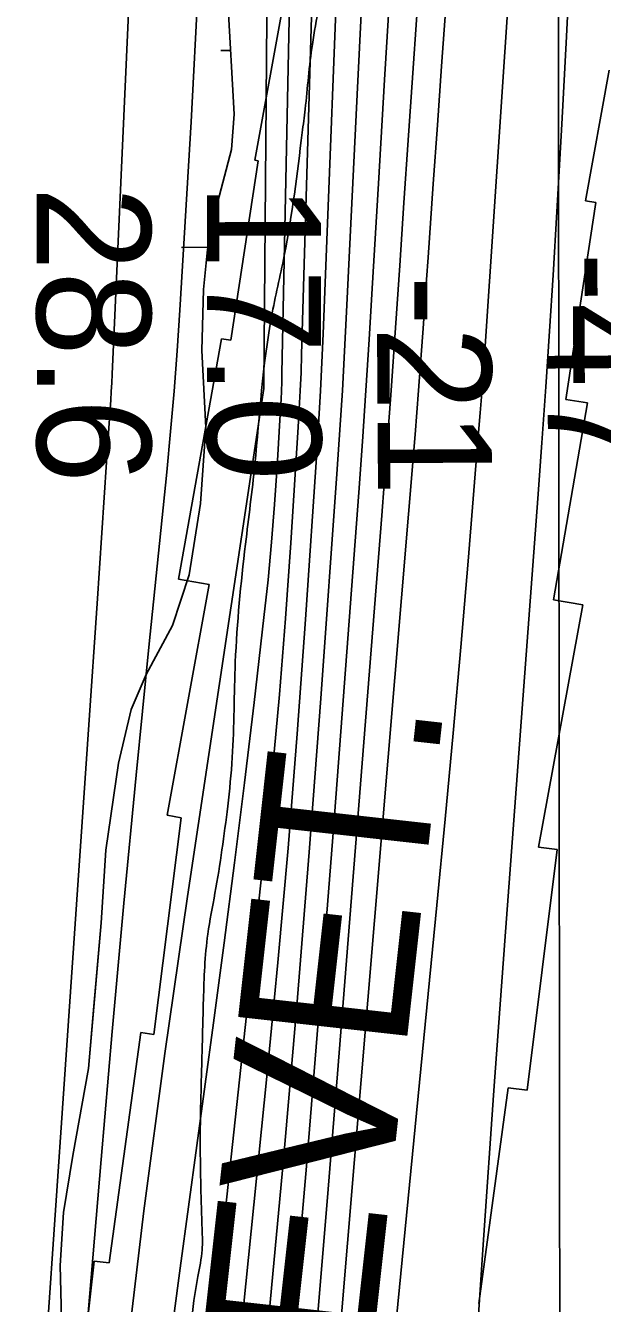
# Model space of a CAD drawing. Extents: x 3313447 to 3351316, y 703786 to 729172.
# Drawn here: x 3322525 to 3322864, y 716693 to 717443 of the extents above; entities that cross this region are included whole.
import ezdxf

# ---------------------------------------------------------------- set-up
doc = ezdxf.new("R2010")
doc.units = 0
for name, color, linetype in [('V-GRID-MAJR', 7, 'Continuous'), ('V-RIVR-EDGE', 7, 'Continuous'), ('V-RIVR-RANG', 7, 'Continuous'), ('V-RRAP-RVMT', 7, 'Continuous'), ('V-RRAP-RVMT-IDEN', 7, 'Continuous'), ('V-SITE-VEGE', 7, 'Continuous'), ('V-TOPO-DPTH', 7, 'Continuous'), ('V-TOPO-MAJR', 7, 'Continuous'), ('V-TOPO-MINR', 7, 'Continuous'), ('V-TOPO-WATR', 7, 'Continuous'), ('V-WETL-SWMP', 7, 'Continuous')]:
    doc.layers.add(name, color=color, linetype=linetype)

msp = doc.modelspace()

# ---------------------------------------------------------------- linework, layer by layer
at = {"layer": 'V-GRID-MAJR'}
msp.add_spline([(3322840.1, 715233.37), (3322833.04, 721295.04), (3322825.99, 727356.73), (3322825.99, 727358.64)], degree=3, dxfattribs=at)
at = {"layer": 'V-RIVR-EDGE'}
for points in [[(3322702.13, 717474.84), (3322693.32, 717431.57), (3322689.08, 717393.45), (3322687.39, 717379.77), (3322676.85, 717307.68), (3322669.3, 717271.64), (3322659.55, 717185.04), (3322654.05, 717138.21), (3322648.08, 717069.01), (3322646.28, 717013.06), (3322643.72, 716984.46)], [(3322643.72, 716984.46), (3322636.14, 716933.5), (3322631.93, 716909.47), (3322629.35, 716870.93), (3322628.43, 716835.7), (3322627.48, 716786.38), (3322628.6, 716736.23), (3322628.57, 716724.21), (3322626.05, 716708.46), (3322622.25, 716680.29), (3322617.57, 716634.29), (3322607.96, 716601.98), (3322599.18, 716569.26), (3322596.24, 716555.59), (3322595.81, 716550.62), (3322595.79, 716542.74), (3322594.53, 716533.21), (3322590.35, 716521.62), (3322585.35, 716507.95), (3322582.01, 716499.67), (3322581.58, 716494.28), (3322583.2, 716478.53), (3322590.16, 716444.11), (3322589.67, 716413.85), (3322582.13, 716381.96), (3322577.07, 716347.15), (3322574.09, 716312.34), (3322571.51, 716275.05), (3322569.78, 716248.94), (3322570.6, 716243.55), (3322574.31, 716237.32), (3322573.86, 716219.91), (3322573.76, 716179.29), (3322572.05, 716159.4), (3322566.59, 716132.06), (3322554.51, 716105.56), (3322548.67, 716091.07), (3322544.5, 716080.72), (3322544.88, 716065.38), (3322544.75, 716013.99), (3322544.59, 715948.91), (3322545.71, 715900.83), (3322548.91, 715852.74), (3322551.7, 715807.14), (3322550.79, 715773.99), (3322547.42, 715755.34), (3322545.32, 715743.74), (3322544.44, 715722.19), (3322546.03, 715694.83), (3322541.83, 715671.22), (3322530.99, 715647.2), (3322528.9, 715640.58), (3322524.72, 715625.25), (3322524.25, 715602.87), (3322523.33, 715565.57), (3322518.7, 715535.32), (3322511.59, 715513.37), (3322507.85, 715508.82), (3322504.1, 715497.64), (3322503.64, 715482.31), (3322503.18, 715462.83), (3322502.32, 715450.39), (3322499.4, 715441.7), (3322493.15, 715430.94), (3322486.5, 715420.18), (3322484.8, 715406.92), (3322481.85, 715384.96), (3322482.65, 715372.52), (3322489.24, 715355.51), (3322492.91, 715331.87), (3322491.59, 715300.79), (3322481.98, 715272.22), (3322476.57, 715259.79), (3322472.81, 715251.1), (3322466.92, 715214.64), (3322456.4, 715151.25), (3322449.68, 715113.13), (3322445.91, 715099.05), (3322436.76, 715086.64), (3322429.69, 715074.64), (3322427.59, 715065.52), (3322427.57, 715058.06), (3322429.19, 715041.06), (3322428.33, 715028.63), (3322422.88, 715002.53), (3322418.67, 714978.92), (3322417.41, 714970.22), (3322417.79, 714959.02), (3322421.06, 714939.12), (3322421.04, 714931.25), (3322421.86, 714926.69), (3322425.99, 714921.29), (3322429.71, 714916.3), (3322434.66, 714908.42), (3322435.88, 714897.22), (3322436.23, 714872.35), (3322432.42, 714840.45), (3322431.16, 714830.92), (3322424.91, 714821.4), (3322422.42, 714816.85), (3322420.32, 714808.56), (3322419.85, 714783.69), (3322421.07, 714775.4), (3322427.24, 714757.15), (3322428.06, 714750.93), (3322425.55, 714742.64), (3322423.02, 714727.32), (3322423, 714718.2), (3322422.57, 714712.81), (3322425.02, 714697.47), (3322426.65, 714684.61), (3322426.22, 714679.64), (3322422.9, 714675.51), (3322419.97, 714663.91), (3322419.06, 714632.82), (3322417.67, 714574.38), (3322418.02, 714549.1), (3322419.14, 714497.7), (3322417.44, 714479.47), (3322414.1, 714470.36), (3322408.71, 714468.71), (3322399.17, 714467.08), (3322390.04, 714461.3), (3322386.28, 714450.95), (3322390.36, 714423.58), (3322398.14, 714386.67), (3322387.62, 714320.38), (3322380.01, 714261.96), (3322376.17, 714215.54), (3322376.94, 714193.57), (3322378.07, 714148.81), (3322376.74, 714111.09), (3322374.13, 714064.68), (3322367.79, 714012.47), (3322364.83, 713988.02), (3322362.66, 713949.89), (3322361.77, 713923.78), (3322365.28, 713837.98), (3322366, 713793.21), (3322365.13, 713774.15), (3322364.7, 713767.93), (3322367.16, 713758.8), (3322371.28, 713746.77), (3322372.87, 713722.73), (3322370.72, 713687.92), (3322368.21, 713682.12), (3322356.59, 713672.62), (3322343.72, 713666.85), (3322340.81, 713663.95), (3322339.15, 713659.81), (3322339.74, 713563.24), (3322334.46, 713439.73), (3322331.71, 713335.29), (3322336.48, 713251.55), (3322334.31, 713211.77), (3322338.71, 713147.51), (3322341.96, 713123.46), (3322344.79, 713092.37), (3322346.38, 713066.67), (3322347.12, 713029.78), (3322348.23, 712975.89), (3322349.85, 712959.31), (3322353.57, 712955.15), (3322354.8, 712951.01), (3322356.82, 712928.2), (3322360.44, 712885.09), (3322362.45, 712858.56), (3322361.17, 712844.47), (3322356.17, 712835.78), (3322346.63, 712830.83), (3322342.07, 712830.84), (3322336.26, 712829.19), (3322333.35, 712823.81), (3322332.83, 712782.78), (3322333.52, 712723.92), (3322335.88, 712672.52), (3322340.25, 712596.24), (3322343.81, 712527.84), (3322348.2, 712460.27), (3322350.97, 712408.46), (3322365.13, 712267.91), (3322367.13, 712236.4), (3322366.66, 712214.44), (3322362.46, 712194.97), (3322352.43, 712158.52), (3322339.05, 712111.71), (3322335.7, 712097.63), (3322335.26, 712089.76), (3322335.24, 712081.05), (3322341.01, 712066.12), (3322354.54, 712007.23), (3322363.96, 711963.27), (3322371.32, 711919.73), (3322379.03, 711854.22), (3322386.78, 711802.39), (3322389.99, 711760.11), (3322391.01, 711668.92), (3322387.59, 711627.89), (3322384.64, 711608), (3322381.64, 711568.22), (3322378.27, 711547.5), (3322372.01, 711530.94), (3322369.5, 711519.34), (3322368.63, 711504.42), (3322371.9, 711483.69), (3322383.42, 711448.43), (3322398.66, 711411.5), (3322413.46, 711361.31), (3322426.2, 711317.35), (3322438.95, 711276.7), (3322465.29, 711204.1), (3322489.17, 711136.48), (3322500.29, 711109.51), (3322506.05, 711092.5), (3322508.48, 711069.7), (3322510.47, 711035.7), (3322509.53, 710991.77), (3322507.38, 710958.2), (3322504.41, 710931.27), (3322503.88, 710886.51), (3322505.47, 710856.24), (3322506.6, 710810.65), (3322523.47, 710759.63), (3322543.63, 710700.3), (3322548.95, 710672.11), (3322550.11, 710641.02), (3322548.36, 710603.3), (3322545.82, 710581.34), (3322539.56, 710563.12), (3322537.88, 710556.49), (3322537.05, 710552.35), (3322537.03, 710544.06), (3322538.66, 710536.6), (3322543.62, 710529.54), (3322550.26, 710531.59), (3322552.74, 710530.76), (3322553.56, 710527.85), (3322552.72, 710522.47), (3322549.39, 710516.67), (3322538.58, 710501.36), (3322522.78, 710482.75), (3322511.55, 710465.37), (3322496.56, 710440.12), (3322492.81, 710428.94), (3322491.12, 710417.76), (3322491.09, 710406.98), (3322491.08, 710402.01), (3322489, 710397.45), (3322486.49, 710391.24), (3322488.14, 710387.09), (3322492.27, 710381.28), (3322500.95, 710371.72), (3322505.49, 710361.77), (3322509.2, 710353.05), (3322513.33, 710347.65), (3322522.02, 710343.07), (3322528.65, 710343.06), (3322533.63, 710342.63), (3322536.93, 710339.31), (3322543.55, 710335.14), (3322544.37, 710328.92), (3322548.09, 710327.26), (3322557.63, 710328.89), (3322561.36, 710328.88), (3322563.83, 710322.66), (3322565.05, 710310.64), (3322563.38, 710307.32), (3322558.4, 710303.19), (3322555.07, 710299.88), (3322555.89, 710294.08), (3322562.9, 710282.04), (3322564.13, 710275.41), (3322563.7, 710269.19), (3322565.34, 710259.65), (3322569.04, 710248.04), (3322568.2, 710245.14), (3322568.19, 710241.41), (3322569.01, 710238.09), (3322571.48, 710231.45), (3322569.81, 710224.41), (3322571.46, 710220.26), (3322576.82, 710209.06), (3322579.68, 710194.54), (3322583.37, 710177.96), (3322584.97, 710153.91), (3322584.49, 710129.46), (3322579.42, 710088.85), (3322576.04, 710062.33), (3322571.81, 710027.11), (3322566.37, 710005.99), (3322566.75, 709993.97), (3322563.8, 709972.84), (3322560.4, 709938.86), (3322559.5, 709911.09), (3322560.69, 709890.36), (3322561.09, 709882.48), (3322560.25, 709879.17), (3322557.33, 709870.47), (3322556.08, 709867.58), (3322555.66, 709864.67), (3322561.03, 709860.52), (3322562.26, 709853.47), (3322562.24, 709846.42), (3322559.74, 709840.62), (3322552.26, 709830.7), (3322547.69, 709827.39), (3322543.54, 709827.82), (3322538.55, 709819.12), (3322537.7, 709812.91), (3322539.34, 709805.03), (3322544.71, 709798.38), (3322550.51, 709796.3), (3322550.93, 709797.95), (3322553.01, 709800.85), (3322555.5, 709801.26), (3322556.74, 709798.77), (3322559.19, 709784.26), (3322561.65, 709774.3), (3322563.29, 709766.42), (3322565.77, 709763.52), (3322569.08, 709762.26), (3322568.22, 709748.17), (3322567.79, 709744.86), (3322563.23, 709744.87), (3322561.95, 709730.37), (3322558.59, 709709.24), (3322556.49, 709700.12), (3322553.95, 709678.16), (3322552.28, 709674.85), (3322548.54, 709669.06), (3322546.86, 709659.53), (3322546.41, 709647.51), (3322543.45, 709621.4), (3322542.17, 709607.73), (3322540.07, 709594.88), (3322536.28, 709574.17), (3322535.02, 709565.47), (3322534.57, 709552.21), (3322535.79, 709541.01), (3322534.54, 709537.28), (3322529.13, 709531.08), (3322525.37, 709519.48), (3322521.19, 709505.4), (3322521.18, 709501.67), (3322528.2, 709490.88), (3322529.84, 709480.93), (3322528.96, 709461.86), (3322524.37, 709449.85), (3322523.95, 709445.3), (3322524.35, 709440.74), (3322528.07, 709436.58), (3322535.07, 709418.74), (3322539.56, 709388.06), (3322541.16, 709365.67), (3322541.14, 709358.63), (3322544.84, 709344.52), (3322543.99, 709335.82), (3322543.98, 709331.68), (3322545.21, 709326.29), (3322547.68, 709322.96), (3322548.49, 709314.26), (3322551.35, 709295.18), (3322551.33, 709287.31), (3322553.79, 709276.11), (3322555.84, 709267.82), (3322554.16, 709261.19), (3322554.13, 709249.17), (3322554.51, 709235.91), (3322554.07, 709221.81), (3322554.04, 709210.21), (3322556.9, 709194.87), (3322557.7, 709182.84), (3322555.88, 709173.22)]]:
    msp.add_spline(points, degree=3, dxfattribs=at)
at = {"layer": 'V-RRAP-RVMT'}
for p, q in [((3322684.73, 717501.63), (3322659.46, 717363.59)), ((3322853.82, 717339.77), (3322867.66, 717416.44)), ((3322661.43, 717363.2), (3322645.4, 717257.93)), ((3322659.46, 717363.59), (3322661.43, 717363.2)), ((3322842.27, 717223.22), (3322859.8, 717338.87)), ((3322859.8, 717338.87), (3322853.82, 717339.77)), ((3322639.95, 717258.8), (3322614.8, 717117.7)), ((3322645.4, 717257.93), (3322639.95, 717258.8)), ((3322834.97, 717105.55), (3322854.85, 717221.25)), ((3322854.85, 717221.25), (3322842.27, 717223.22)), ((3322614.8, 717117.7), (3322632.71, 717114.64)), ((3322632.71, 717114.64), (3322608.1, 716979.17)), ((3322826.19, 716960.52), (3322852.19, 717102.64)), ((3322852.19, 717102.64), (3322834.97, 717105.55)), ((3322616.22, 716977.67), (3322600.21, 716850.56)), ((3322608.1, 716979.17), (3322616.22, 716977.67)), ((3322819.44, 716817.81), (3322837.18, 716959.08)), ((3322837.18, 716959.08), (3322826.19, 716960.52)), ((3322592.57, 716851.67), (3322573.93, 716716.59)), ((3322600.21, 716850.56), (3322592.57, 716851.67)), ((3322791.07, 716692.73), (3322808.44, 716819.18)), ((3322808.44, 716819.18), (3322819.44, 716817.81)), ((3322565.19, 716717.63), (3322550.54, 716585.01)), ((3322573.93, 716716.59), (3322565.19, 716717.63))]:
    msp.add_line(p, q, dxfattribs=at)
at = {"layer": 'V-SITE-VEGE'}
msp.add_lwpolyline([(3322643.67, 717456.72), (3322647.5, 717390.63), (3322645.84, 717369.97), (3322636.69, 717334.88), (3322631.79, 717311.17), (3322629.43, 717287.81), (3322628.43, 717251.94), (3322630.79, 717206.79), (3322627.72, 717162.23), (3322621.05, 717120.23), (3322611.21, 717090.59), (3322595.76, 717061.89), (3322586.9, 717041.3), (3322579.41, 717009.83), (3322572.12, 716958.77), (3322569.25, 716916.02), (3322561.87, 716830.54), (3322552.59, 716779.5), (3322547.07, 716746.02), (3322545.2, 716715.04), (3322546.04, 716683.86)], dxfattribs=at)
at = {"layer": 'V-TOPO-DPTH'}
for points in [[(3322689.03, 717900.02), (3322675.49, 717238.49), (3322675.36, 717233.36), (3322675.19, 717228.23), (3322674.95, 717223.11), (3322674.68, 717217.98), (3322672.66, 717183.8), (3322671.16, 717161.6), (3322669.41, 717139.43), (3322667.28, 717117.29), (3322664.89, 717095.17), (3322659.08, 717045.31), (3322653.46, 716998.3), (3322647.66, 716951.31), (3322641.58, 716904.35), (3322635.32, 716857.42), (3322615.68, 716713.41), (3322608.27, 716657.46)], [(3322621.9, 716385.52), (3322666.61, 716825.81), (3322673.07, 716892.79), (3322679.08, 716959.82), (3322684.41, 717026.9), (3322689.29, 717094.02), (3322696.12, 717195.04), (3322697.17, 717211.68), (3322698.13, 717228.33), (3322698.95, 717244.98), (3322699.67, 717261.64), (3322709.99, 717526.3)], [(3322621.9, 716385.52), (3322666.61, 716825.81), (3322673.07, 716892.79), (3322679.08, 716959.82), (3322684.41, 717026.9), (3322689.29, 717094.02), (3322696.12, 717195.04), (3322697.17, 717211.68), (3322698.13, 717228.33), (3322698.95, 717244.98), (3322699.67, 717261.64), (3322709.99, 717526.3)], [(3322747.62, 715954.84), (3322754.16, 716060.8), (3322760.26, 716166.78), (3322769.55, 716337.54), (3322770.69, 716358.16), (3322771.86, 716378.78), (3322773.07, 716399.39), (3322774.31, 716420), (3322782.51, 716554.42), (3322788.05, 716642.22), (3322793.84, 716730.01), (3322799.99, 716817.77), (3322806.38, 716905.52), (3322825.82, 717164.99), (3322828.21, 717197.77), (3322830.5, 717230.56), (3322832.65, 717263.37), (3322834.7, 717296.17), (3322836.95, 717333.39), (3322839.9, 717384.81), (3322842.66, 717436.25), (3322845.13, 717487.7)], [(3322845.13, 717487.7), (3322842.66, 717436.25), (3322839.9, 717384.81), (3322836.95, 717333.39), (3322834.7, 717296.17), (3322832.65, 717263.37), (3322830.5, 717230.56), (3322828.21, 717197.77), (3322825.82, 717164.99), (3322806.38, 716905.52), (3322799.99, 716817.77), (3322793.84, 716730.01), (3322788.05, 716642.22), (3322782.51, 716554.42), (3322774.31, 716420), (3322773.07, 716399.39), (3322771.86, 716378.78), (3322770.69, 716358.16), (3322769.55, 716337.54), (3322760.26, 716166.78), (3322754.16, 716060.8), (3322747.62, 715954.84)], [(3322739.42, 717471.48), (3322735.73, 717410.72), (3322732.13, 717349.96), (3322728.54, 717288.35), (3322726.72, 717258.39), (3322724.8, 717228.44), (3322722.72, 717198.49), (3322720.54, 717168.56), (3322705.67, 716971.2), (3322697.96, 716872.23), (3322689.9, 716773.29), (3322681.34, 716674.4), (3322672.43, 716575.53), (3322657.88, 716418.65), (3322655.97, 716398.24), (3322654.03, 716377.84), (3322652.06, 716357.44), (3322650.07, 716337.04), (3322643.04, 716265.79), (3322637.3, 716209.8), (3322631.27, 716153.84), (3322624.81, 716097.92), (3322618.07, 716042.04)], [(3322739.42, 717471.48), (3322735.73, 717410.72), (3322732.13, 717349.96), (3322728.54, 717288.35), (3322726.72, 717258.39), (3322724.8, 717228.44), (3322722.72, 717198.49), (3322720.54, 717168.56), (3322705.67, 716971.2), (3322697.96, 716872.23), (3322689.9, 716773.29), (3322681.34, 716674.4), (3322672.43, 716575.53), (3322657.88, 716418.65), (3322655.97, 716398.24), (3322654.03, 716377.84), (3322652.06, 716357.44), (3322650.07, 716337.04), (3322643.04, 716265.79), (3322637.3, 716209.8), (3322631.27, 716153.84), (3322624.81, 716097.92), (3322618.07, 716042.04)], [(3322674.62, 715877.92), (3322712.84, 716378.06), (3322712.84, 716378.19), (3322712.86, 716378.43), (3322713, 716380.12), (3322713.08, 716381.03), (3322713.46, 716385.14), (3322713.78, 716388.48), (3322713.95, 716390.15), (3322766.52, 716926.5), (3322771.35, 716976.95), (3322776.02, 717027.42), (3322780.46, 717077.9), (3322784.75, 717128.4), (3322790.79, 717201.41), (3322791.91, 717215.42), (3322793, 717229.42), (3322794.01, 717243.43), (3322794.99, 717257.45), (3322808.74, 717462.37)], [(3322808.74, 717462.37), (3322794.99, 717257.45), (3322794.01, 717243.43), (3322793, 717229.42), (3322791.91, 717215.42), (3322790.79, 717201.41), (3322784.75, 717128.4), (3322780.46, 717077.9), (3322776.02, 717027.42), (3322771.35, 716976.95), (3322766.52, 716926.5), (3322713.95, 716390.15), (3322713.78, 716388.48), (3322713.46, 716385.14), (3322713.08, 716381.03), (3322713, 716380.12), (3322712.86, 716378.43), (3322712.84, 716378.19), (3322712.84, 716378.06), (3322674.62, 715877.92)], [(3322710.12, 716681.36), (3322753.64, 717202.56), (3322754.7, 717215.55), (3322755.73, 717228.54), (3322756.71, 717241.53), (3322757.65, 717254.53), (3322758.57, 717267.53), (3322759.49, 717280.53), (3322760.4, 717293.53), (3322761.32, 717306.52), (3322764.33, 717349.66), (3322766.77, 717384.23), (3322769.22, 717418.79), (3322771.71, 717453.35)], [(3322771.71, 717453.35), (3322769.22, 717418.79), (3322766.77, 717384.23), (3322764.33, 717349.66), (3322761.32, 717306.52), (3322760.4, 717293.53), (3322759.49, 717280.53), (3322758.57, 717267.53), (3322757.65, 717254.53), (3322756.71, 717241.53), (3322755.73, 717228.54), (3322754.7, 717215.55), (3322753.64, 717202.56), (3322710.12, 716681.36)]]:
    msp.add_lwpolyline(points, dxfattribs=at)
at = {"layer": 'V-TOPO-MAJR'}
msp.add_lwpolyline([(3322597.8, 717727.13), (3322575.73, 717238.08), (3322575.48, 717232.97), (3322575.21, 717227.85), (3322574.91, 717222.74), (3322574.58, 717217.63), (3322572.49, 717186.39), (3322571.09, 717165.66), (3322569.69, 717144.93), (3322568.28, 717124.2), (3322566.86, 717103.47), (3322518.04, 716391.53), (3322517.55, 716384.13), (3322517.1, 716376.72), (3322516.69, 716369.31), (3322516.31, 716361.89), (3322515.97, 716354.48), (3322515.64, 716347.06), (3322515.33, 716339.64), (3322515.04, 716332.22), (3322384.26, 715540.42)], dxfattribs=at)
at = {"layer": 'V-TOPO-MINR'}
for points in [[(3322671.08, 717998.55), (3322664.81, 717231.26), (3322664.76, 717229.72), (3322664.62, 717228.19), (3322664.49, 717227.18), (3322619.92, 716931.46), (3322606.72, 716839.34), (3322594.42, 716747.12), (3322583.46, 716654.72), (3322573.39, 716562.21), (3322560.5, 716435.23), (3322557.68, 716406.12), (3322555.04, 716376.99), (3322552.67, 716347.83), (3322550.47, 716318.66), (3322545.13, 716243.19), (3322540.55, 716176.27), (3322536.15, 716109.33), (3322532.05, 716042.38)], [(3322689.03, 717900.02), (3322675.49, 717238.49), (3322675.36, 717233.36), (3322675.19, 717228.23), (3322674.95, 717223.11), (3322674.68, 717217.98), (3322672.66, 717183.8), (3322671.16, 717161.6), (3322669.41, 717139.43), (3322667.28, 717117.29), (3322664.89, 717095.17), (3322659.08, 717045.31), (3322653.46, 716998.3), (3322647.66, 716951.31), (3322641.58, 716904.35), (3322635.32, 716857.42), (3322615.68, 716713.41), (3322608.27, 716657.46)], [(3322700.56, 717705.51), (3322687.04, 717249.65), (3322686.67, 717238.96), (3322686.23, 717228.28), (3322685.68, 717217.6), (3322685.05, 717206.93), (3322680.75, 717139.15), (3322677.63, 717094.61), (3322674.1, 717050.11), (3322669.98, 717005.66), (3322665.46, 716961.25), (3322635.63, 716686.69)], [(3322723.87, 717489.08), (3322719.66, 717402.18), (3322713.47, 717274.53), (3322712.27, 717251.45), (3322710.97, 717228.38), (3322709.51, 717205.32), (3322707.94, 717182.27), (3322698.34, 717047.8), (3322691.54, 716957.55), (3322684.29, 716867.33), (3322676.35, 716777.18), (3322667.95, 716687.06)], [(3322747.62, 715954.84), (3322754.16, 716060.8), (3322760.26, 716166.78), (3322769.55, 716337.54), (3322770.69, 716358.16), (3322771.86, 716378.78), (3322773.07, 716399.39), (3322774.31, 716420), (3322782.51, 716554.42), (3322788.05, 716642.22), (3322793.84, 716730.01), (3322799.99, 716817.77), (3322806.38, 716905.52), (3322825.82, 717164.99), (3322828.21, 717197.77), (3322830.5, 717230.56), (3322832.65, 717263.37), (3322834.7, 717296.17), (3322836.95, 717333.39), (3322839.9, 717384.81), (3322842.66, 717436.25), (3322845.13, 717487.7)], [(3322739.42, 717471.48), (3322735.73, 717410.72), (3322732.13, 717349.96), (3322728.54, 717288.35), (3322726.72, 717258.39), (3322724.8, 717228.44), (3322722.72, 717198.49), (3322720.54, 717168.56), (3322705.67, 716971.2), (3322697.96, 716872.23), (3322689.9, 716773.29), (3322681.34, 716674.4), (3322672.43, 716575.53), (3322657.88, 716418.65), (3322655.97, 716398.24), (3322654.03, 716377.84), (3322652.06, 716357.44), (3322650.07, 716337.04), (3322643.04, 716265.79), (3322637.3, 716209.8), (3322631.27, 716153.84), (3322624.81, 716097.92), (3322618.07, 716042.04)], [(3322626.34, 717465.33), (3322622.05, 717386.2), (3322615.48, 717275.55), (3322613.92, 717251.78), (3322612.16, 717228.03), (3322610.09, 717204.31), (3322607.82, 717180.6), (3322597.33, 717077.79), (3322589.85, 717002.68), (3322582.63, 716927.53), (3322575.8, 716852.36), (3322569.22, 716777.16), (3322541.78, 716454.05), (3322538.65, 716415.45), (3322535.73, 716376.83), (3322533.11, 716338.19), (3322530.69, 716299.54), (3322528.49, 716260.87), (3322526.38, 716222.2), (3322524.42, 716183.52), (3322522.56, 716144.83), (3322494.02, 715529.18)], [(3322808.74, 717462.37), (3322794.99, 717257.45), (3322794.01, 717243.43), (3322793, 717229.42), (3322791.91, 717215.42), (3322790.79, 717201.41), (3322784.75, 717128.4), (3322780.46, 717077.9), (3322776.02, 717027.42), (3322771.35, 716976.95), (3322766.52, 716926.5), (3322713.95, 716390.15), (3322713.78, 716388.48), (3322713.46, 716385.14), (3322713.08, 716381.03), (3322713, 716380.12), (3322712.86, 716378.43), (3322712.84, 716378.19), (3322712.84, 716378.06), (3322674.62, 715877.92)], [(3322771.71, 717453.35), (3322769.22, 717418.79), (3322766.77, 717384.23), (3322764.33, 717349.66), (3322761.32, 717306.52), (3322760.4, 717293.53), (3322759.49, 717280.53), (3322758.57, 717267.53), (3322757.65, 717254.53), (3322756.71, 717241.53), (3322755.73, 717228.54), (3322754.7, 717215.55), (3322753.64, 717202.56), (3322710.12, 716681.36)], [(3322754.64, 717448.7), (3322752.06, 717412.01), (3322749.53, 717375.31), (3322747.07, 717338.6), (3322744.65, 717301.89), (3322742.19, 717265.19), (3322739.62, 717228.49), (3322736.9, 717191.81), (3322734.06, 717155.13), (3322708.07, 716827.51), (3322702.02, 716752.56), (3322695.83, 716677.61), (3322689.44, 716602.69), (3322682.91, 716527.77), (3322674.64, 716434.3), (3322672.12, 716406.13), (3322669.56, 716377.97), (3322666.95, 716349.81), (3322664.3, 716321.65), (3322654.66, 716220.41), (3322646.81, 716141.68), (3322638.47, 716063), (3322629.42, 715984.4)]]:
    msp.add_lwpolyline(points, dxfattribs=at)
at = {"layer": 'V-TOPO-WATR'}
msp.add_lwpolyline([(3322709.99, 717526.3), (3322699.67, 717261.64), (3322698.95, 717244.98), (3322698.13, 717228.33), (3322697.17, 717211.68), (3322696.12, 717195.04), (3322689.29, 717094.02), (3322684.41, 717026.9), (3322679.08, 716959.82), (3322673.07, 716892.79), (3322666.61, 716825.81), (3322621.9, 716385.52)], dxfattribs=at)
at = {"layer": 'V-WETL-SWMP'}
for p, q in [((3322639.67, 717427.92), (3322645.25, 717427.92)), ((3322616.43, 717312.45), (3322631.97, 717312.47))]:
    msp.add_line(p, q, dxfattribs=at)
msp.add_lwpolyline([(3322643.67, 717456.72), (3322647.5, 717390.63), (3322645.84, 717369.97), (3322636.69, 717334.88), (3322631.79, 717311.17), (3322629.43, 717287.81), (3322628.42, 717251.94), (3322630.79, 717206.79), (3322627.72, 717162.23), (3322621.05, 717120.23), (3322611.21, 717090.59), (3322595.76, 717061.89), (3322586.9, 717041.3), (3322579.41, 717009.83), (3322572.12, 716958.77), (3322569.25, 716916.02), (3322565.06, 716867.12), (3322561.87, 716830.54), (3322552.59, 716779.5), (3322547.07, 716746.02), (3322545.2, 716715.04), (3322546.04, 716683.86)], dxfattribs=at)

# ---------------------------------------------------------------- texts
at = {"layer": 'V-RIVR-RANG'}
for s, rotation, p in [('28.6', 270.07833, (3322531.36, 717348.32)), ('17.0', 270.07833, (3322631.35, 717349.75)), ('-47', 270.35758, (3322831.01, 717309.71)), ('-21', 270.35758, (3322731.1, 717295.88))]:
    msp.add_text(s, height=67, rotation=rotation, dxfattribs=at).set_placement(p)
at = {"layer": 'V-RRAP-RVMT-IDEN'}
msp.add_text('REVET.', height=100, rotation=83.66066, dxfattribs=at).set_placement((3322717.58, 716565.63))

doc.saveas('drawing.dxf')
